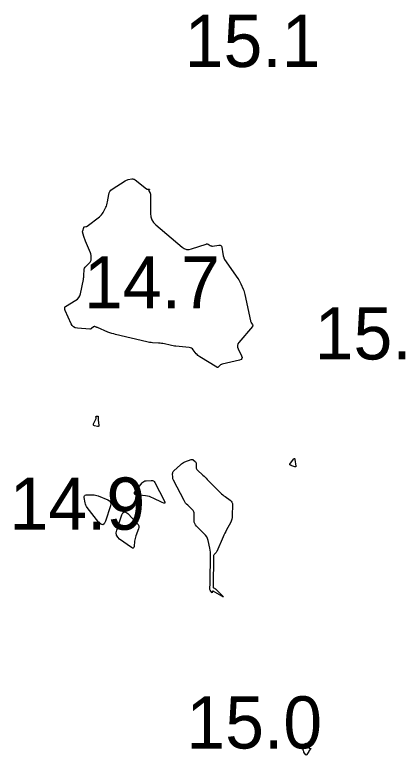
# Model space of a CAD drawing. Extents: x 1023796 to 1112670, y 656573 to 837340.
# Drawn here: x 1101539.3 to 1101576.4, y 690215.8 to 690286.8 of the extents above; entities that cross this region are included whole.
import ezdxf

# ---------------------------------------------------------------- set-up
doc = ezdxf.new("R2010")
doc.units = 0
doc.layers.add('V-CHAN-CONT-15FT', color=7, linetype='Continuous')
doc.layers.add('V-TOPO-SOUN', color=7, linetype='Continuous')

msp = doc.modelspace()

# ---------------------------------------------------------------- linework, layer by layer
at = {"layer": 'V-CHAN-CONT-15FT'}
for points in [[(1101560.879, 690261.27), (1101560.945, 690261.147), (1101561.006, 690261.021), (1101561.235, 690260.51), (1101561.289, 690260.382), (1101561.336, 690260.25), (1101561.375, 690260.117), (1101561.408, 690259.981), (1101561.936, 690257.469), (1101561.949, 690257.417), (1101561.967, 690257.368), (1101561.989, 690257.321), (1101562.015, 690257.275), (1101562.129, 690257.096), (1101562.15, 690257.052), (1101562.155, 690257.009), (1101562.145, 690256.967), (1101562.118, 690256.925), (1101560.832, 690255.395), (1101560.737, 690255.25), (1101560.694, 690255.098), (1101560.701, 690254.94), (1101560.758, 690254.776), (1101561.091, 690254.109), (1101561.141, 690253.958), (1101561.125, 690253.838), (1101561.042, 690253.75), (1101560.894, 690253.692), (1101559.219, 690253.309), (1101559.167, 690253.293), (1101559.119, 690253.27), (1101559.075, 690253.24), (1101559.035, 690253.203), (1101558.884, 690253.042), (1101558.845, 690253.01), (1101558.803, 690252.995), (1101558.76, 690252.998), (1101558.714, 690253.018), (1101557.085, 690254), (1101556.987, 690254.065), (1101556.896, 690254.139), (1101556.812, 690254.221), (1101556.736, 690254.311), (1101556.445, 690254.688), (1101556.367, 690254.772), (1101556.277, 690254.835), (1101556.176, 690254.878), (1101556.063, 690254.9), (1101554.79, 690255.029), (1101554.65, 690255.046), (1101554.51, 690255.067), (1101554.371, 690255.092), (1101554.233, 690255.121), (1101553.682, 690255.248), (1101553.544, 690255.277), (1101553.404, 690255.3), (1101553.265, 690255.318), (1101553.124, 690255.33), (1101552.551, 690255.368), (1101552.409, 690255.38), (1101552.267, 690255.398), (1101552.127, 690255.422), (1101551.987, 690255.452), (1101549.011, 690256.153), (1101548.823, 690256.201), (1101548.638, 690256.257), (1101548.455, 690256.32), (1101548.274, 690256.39), (1101547.262, 690256.809), (1101547.23, 690256.822), (1101547.199, 690256.835), (1101547.167, 690256.847), (1101547.135, 690256.858), (1101547.007, 690256.904), (1101546.976, 690256.911), (1101546.946, 690256.91), (1101546.918, 690256.901), (1101546.891, 690256.884), (1101546.709, 690256.732), (1101546.668, 690256.705), (1101546.625, 690256.686), (1101546.579, 690256.676), (1101546.529, 690256.675), (1101545.339, 690256.761), (1101545.14, 690256.799), (1101544.973, 690256.883), (1101544.838, 690257.012), (1101544.735, 690257.187), (1101544.175, 690258.453), (1101544.162, 690258.486), (1101544.153, 690258.52), (1101544.148, 690258.555), (1101544.146, 690258.591), (1101544.146, 690258.736), (1101544.15, 690258.77), (1101544.162, 690258.799), (1101544.181, 690258.824), (1101544.208, 690258.845), (1101545.202, 690259.432), (1101545.361, 690259.548), (1101545.487, 690259.688), (1101545.578, 690259.852), (1101545.636, 690260.04), (1101545.923, 690261.435), (1101545.943, 690261.542), (1101545.958, 690261.65), (1101545.968, 690261.758), (1101545.974, 690261.866), (1101545.989, 690262.301), (1101546.002, 690262.406), (1101546.033, 690262.503), (1101546.083, 690262.591), (1101546.151, 690262.672), (1101546.56, 690263.076), (1101546.609, 690263.135), (1101546.643, 690263.199), (1101546.663, 690263.269), (1101546.668, 690263.345), (1101546.659, 690263.66), (1101546.654, 690263.738), (1101546.641, 690263.815), (1101546.621, 690263.89), (1101546.594, 690263.964), (1101546.118, 690265.109), (1101546.083, 690265.194), (1101546.051, 690265.279), (1101546.02, 690265.365), (1101545.992, 690265.451), (1101545.864, 690265.848), (1101545.849, 690265.91), (1101545.844, 690265.972), (1101545.848, 690266.034), (1101545.862, 690266.096), (1101545.956, 690266.406), (1101545.968, 690266.434), (1101545.986, 690266.454), (1101546.009, 690266.468), (1101546.039, 690266.474), (1101546.168, 690266.486), (1101546.2, 690266.491), (1101546.23, 690266.5), (1101546.258, 690266.513), (1101546.284, 690266.531), (1101547.463, 690267.44), (1101547.566, 690267.528), (1101547.658, 690267.627), (1101547.739, 690267.734), (1101547.808, 690267.851), (1101548.064, 690268.339), (1101548.122, 690268.462), (1101548.171, 690268.589), (1101548.209, 690268.72), (1101548.236, 690268.854), (1101548.355, 690269.568), (1101548.397, 690269.723), (1101548.466, 690269.86), (1101548.564, 690269.978), (1101548.69, 690270.078), (1101549.909, 690270.865), (1101549.983, 690270.908), (1101550.06, 690270.943), (1101550.14, 690270.97), (1101550.224, 690270.989), (1101550.564, 690271.051), (1101550.646, 690271.058), (1101550.725, 690271.047), (1101550.799, 690271.019), (1101550.869, 690270.974), (1101551.956, 690270.115), (1101551.981, 690270.098), (1101552.008, 690270.086), (1101552.037, 690270.078), (1101552.068, 690270.075), (1101552.217, 690270.073), (1101552.233, 690270.071), (1101552.241, 690270.065), (1101552.241, 690270.055), (1101552.233, 690270.041), (1101552.186, 690269.976), (1101552.178, 690269.96), (1101552.175, 690269.944), (1101552.177, 690269.928), (1101552.186, 690269.911), (1101552.294, 690269.756), (1101552.313, 690269.724), (1101552.327, 690269.69), (1101552.335, 690269.654), (1101552.339, 690269.617), (1101552.358, 690267.741), (1101552.392, 690267.43), (1101552.488, 690267.147), (1101552.644, 690266.894), (1101552.861, 690266.669), (1101555.387, 690264.524), (1101555.595, 690264.385), (1101555.815, 690264.31), (1101556.046, 690264.298), (1101556.291, 690264.35), (1101557.684, 690264.818), (1101557.737, 690264.831), (1101557.79, 690264.831), (1101557.841, 690264.819), (1101557.891, 690264.795), (1101558.087, 690264.675), (1101558.137, 690264.649), (1101558.189, 690264.634), (1101558.243, 690264.627), (1101558.299, 690264.63), (1101558.914, 690264.715), (1101559.021, 690264.714), (1101559.104, 690264.68), (1101559.161, 690264.611), (1101559.193, 690264.508), (1101559.295, 690263.882), (1101559.303, 690263.836), (1101559.311, 690263.79), (1101559.321, 690263.745), (1101559.331, 690263.699), (1101559.372, 690263.518), (1101559.384, 690263.474), (1101559.401, 690263.431), (1101559.421, 690263.39), (1101559.446, 690263.351), (1101560.731, 690261.506), (1101560.808, 690261.39)], [(1101547.319, 690248.316), (1101547.325, 690248.305), (1101547.327, 690248.291), (1101547.327, 690248.098), (1101547.328, 690248.06), (1101547.33, 690248.023), (1101547.333, 690247.986), (1101547.338, 690247.949), (1101547.408, 690247.466), (1101547.408, 690247.401), (1101547.387, 690247.36), (1101547.344, 690247.342), (1101547.28, 690247.346), (1101546.981, 690247.411), (1101546.92, 690247.434), (1101546.885, 690247.471), (1101546.876, 690247.52), (1101546.894, 690247.583), (1101547.131, 690248.108), (1101547.137, 690248.125), (1101547.14, 690248.142), (1101547.141, 690248.16), (1101547.139, 690248.178), (1101547.121, 690248.264), (1101547.12, 690248.276), (1101547.123, 690248.286), (1101547.128, 690248.295), (1101547.137, 690248.302), (1101547.179, 690248.329), (1101547.189, 690248.335), (1101547.2, 690248.339), (1101547.212, 690248.34), (1101547.224, 690248.339), (1101547.295, 690248.328), (1101547.309, 690248.324)], [(1101559.274, 690240.8), (1101559.388, 690240.708), (1101559.505, 690240.62), (1101559.984, 690240.281), (1101560.089, 690240.189), (1101560.163, 690240.081), (1101560.205, 690239.958), (1101560.218, 690239.819), (1101560.196, 690238.815), (1101560.181, 690238.629), (1101560.145, 690238.449), (1101560.088, 690238.275), (1101560.009, 690238.106), (1101559.651, 690237.442), (1101559.564, 690237.275), (1101559.479, 690237.107), (1101559.398, 690236.937), (1101559.32, 690236.765), (1101558.701, 690235.363), (1101558.679, 690235.32), (1101558.653, 690235.278), (1101558.624, 690235.239), (1101558.591, 690235.203), (1101558.452, 690235.063), (1101558.421, 690235.026), (1101558.399, 690234.986), (1101558.386, 690234.942), (1101558.381, 690234.894), (1101558.347, 690231.978), (1101558.349, 690231.953), (1101558.358, 690231.931), (1101558.372, 690231.912), (1101558.393, 690231.897), (1101558.486, 690231.843), (1101558.509, 690231.829), (1101558.531, 690231.813), (1101558.551, 690231.797), (1101558.571, 690231.779), (1101559.239, 690231.136), (1101559.325, 690231.048), (1101559.345, 690231.008), (1101559.301, 690231.016), (1101559.192, 690231.074), (1101558.352, 690231.559), (1101558.332, 690231.567), (1101558.317, 690231.565), (1101558.305, 690231.555), (1101558.298, 690231.534), (1101558.279, 690231.433), (1101558.274, 690231.414), (1101558.265, 690231.406), (1101558.254, 690231.41), (1101558.241, 690231.425), (1101558.079, 690231.666), (1101558.052, 690231.715), (1101558.034, 690231.765), (1101558.026, 690231.818), (1101558.028, 690231.874), (1101558.066, 690232.218), (1101558.073, 690232.294), (1101558.079, 690232.37), (1101558.083, 690232.447), (1101558.085, 690232.523), (1101558.113, 690234.908), (1101558.109, 690235.1), (1101558.095, 690235.291), (1101558.071, 690235.48), (1101558.035, 690235.669), (1101557.87, 690236.422), (1101557.817, 690236.603), (1101557.739, 690236.771), (1101557.637, 690236.925), (1101557.511, 690237.065), (1101556.749, 690237.8), (1101556.656, 690237.909), (1101556.59, 690238.03), (1101556.551, 690238.162), (1101556.541, 690238.306), (1101556.554, 690238.912), (1101556.543, 690239.052), (1101556.505, 690239.179), (1101556.439, 690239.295), (1101556.346, 690239.399), (1101555.917, 690239.791), (1101555.815, 690239.893), (1101555.723, 690240.003), (1101555.641, 690240.12), (1101555.569, 690240.245), (1101554.56, 690242.186), (1101554.527, 690242.259), (1101554.504, 690242.335), (1101554.489, 690242.412), (1101554.482, 690242.492), (1101554.476, 690242.815), (1101554.482, 690242.893), (1101554.503, 690242.964), (1101554.54, 690243.029), (1101554.591, 690243.088), (1101555.217, 690243.673), (1101555.314, 690243.755), (1101555.417, 690243.827), (1101555.527, 690243.888), (1101555.644, 690243.938), (1101556.253, 690244.169), (1101556.307, 690244.182), (1101556.358, 690244.181), (1101556.407, 690244.166), (1101556.453, 690244.136), (1101556.634, 690243.988), (1101556.674, 690243.949), (1101556.702, 690243.904), (1101556.72, 690243.853), (1101556.727, 690243.797), (1101556.734, 690243.429), (1101556.743, 690243.351), (1101556.766, 690243.28), (1101556.804, 690243.216), (1101556.857, 690243.158), (1101557.38, 690242.679), (1101557.487, 690242.58), (1101557.592, 690242.48), (1101557.696, 690242.379), (1101557.798, 690242.276), (1101559.06, 690240.999), (1101559.165, 690240.897)], [(1101565.707, 690243.665), (1101565.705, 690243.671), (1101565.704, 690243.677), (1101565.704, 690243.706), (1101565.705, 690243.713), (1101565.706, 690243.72), (1101565.709, 690243.726), (1101565.713, 690243.732), (1101566.057, 690244.202), (1101566.111, 690244.26), (1101566.153, 690244.273), (1101566.184, 690244.242), (1101566.205, 690244.166), (1101566.297, 690243.551), (1101566.298, 690243.503), (1101566.283, 690243.474), (1101566.251, 690243.464), (1101566.204, 690243.473), (1101565.913, 690243.573), (1101565.892, 690243.581), (1101565.87, 690243.589), (1101565.849, 690243.598), (1101565.829, 690243.607), (1101565.717, 690243.657), (1101565.712, 690243.661)], [(1101552.628, 690242.135), (1101552.708, 690242.071), (1101552.772, 690241.978), (1101553.669, 690240.25), (1101553.735, 690240.088), (1101553.724, 690240), (1101553.637, 690239.988), (1101553.473, 690240.05), (1101552.622, 690240.471), (1101552.439, 690240.552), (1101552.25, 690240.617), (1101552.057, 690240.666), (1101551.859, 690240.699), (1101551.056, 690240.796), (1101550.896, 690240.837), (1101550.818, 690240.911), (1101550.823, 690241.018), (1101550.909, 690241.158), (1101551.541, 690241.936), (1101551.623, 690242.019), (1101551.716, 690242.081), (1101551.82, 690242.122), (1101551.935, 690242.141), (1101552.418, 690242.176), (1101552.531, 690242.17)], [(1101548.531, 690240.081), (1101548.562, 690239.923), (1101548.527, 690239.735), (1101548.029, 690238.261), (1101547.911, 690238.02), (1101547.768, 690237.922), (1101547.6, 690237.967), (1101547.408, 690238.155), (1101546.285, 690239.584), (1101546.215, 690239.686), (1101546.158, 690239.794), (1101546.114, 690239.909), (1101546.085, 690240.029), (1101545.994, 690240.524), (1101545.99, 690240.633), (1101546.023, 690240.712), (1101546.093, 690240.76), (1101546.2, 690240.778), (1101546.8, 690240.794), (1101546.941, 690240.791), (1101547.079, 690240.772), (1101547.214, 690240.74), (1101547.346, 690240.692), (1101548.269, 690240.306), (1101548.433, 690240.209)], [(1101550.867, 690236.618), (1101550.842, 690236.491), (1101550.826, 690236.362), (1101550.777, 690235.842), (1101550.753, 690235.737), (1101550.706, 690235.685), (1101550.635, 690235.683), (1101550.54, 690235.733), (1101549.393, 690236.552), (1101549.205, 690236.727), (1101549.097, 690236.927), (1101549.068, 690237.153), (1101549.117, 690237.404), (1101549.612, 690238.866), (1101549.712, 690239.068), (1101549.838, 690239.156), (1101549.989, 690239.131), (1101550.167, 690238.993), (1101551.084, 690238.056), (1101551.175, 690237.937), (1101551.224, 690237.809), (1101551.231, 690237.671), (1101551.195, 690237.525), (1101550.943, 690236.866), (1101550.901, 690236.743)], [(1101567.556, 690216.273), (1101567.536, 690216.244), (1101567.518, 690216.215), (1101567.338, 690215.907), (1101567.305, 690215.863), (1101567.272, 690215.849), (1101567.239, 690215.864), (1101567.206, 690215.907), (1101567.069, 690216.151), (1101567.041, 690216.204), (1101567.018, 690216.259), (1101566.999, 690216.315), (1101566.984, 690216.373), (1101566.933, 690216.607), (1101566.927, 690216.663), (1101566.937, 690216.714), (1101566.96, 690216.76), (1101566.999, 690216.802), (1101567.184, 690216.957), (1101567.228, 690216.985), (1101567.268, 690216.989), (1101567.303, 690216.971), (1101567.335, 690216.93), (1101567.531, 690216.578), (1101567.545, 690216.559), (1101567.561, 690216.543), (1101567.58, 690216.531), (1101567.601, 690216.522), (1101567.694, 690216.494), (1101567.712, 690216.486), (1101567.72, 690216.475), (1101567.719, 690216.461), (1101567.707, 690216.444), (1101567.599, 690216.326), (1101567.577, 690216.3)]]:
    msp.add_lwpolyline(points, close=True, dxfattribs=at)

# ---------------------------------------------------------------- texts
at = {"layer": 'V-TOPO-SOUN'}
for s, p in [('15.1 ', (1101555.637, 690281.78)), ('14.7 ', (1101545.982, 690258.65)), ('15.1 ', (1101568.097, 690253.76)), ('14.9 ', (1101538.832, 690237.45)), ('15.0 ', (1101555.793, 690216.49))]:
    msp.add_text(s, height=5, dxfattribs=at).set_placement(p)

doc.saveas('drawing.dxf')
